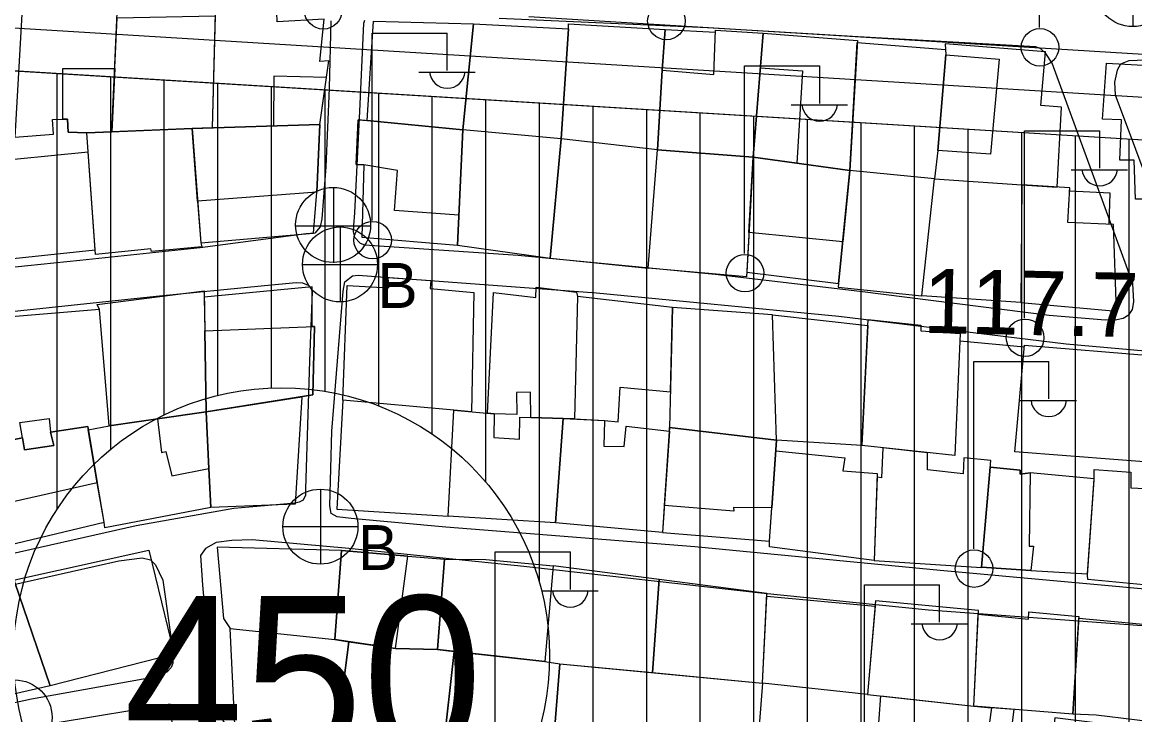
# Model space of a CAD drawing. Extents: x 417997 to 421451, y 4451742 to 4455216.
# Drawn here: x 420364.1 to 420467.9, y 4452889.3 to 4452953.9 of the extents above; entities that cross this region are included whole.
import ezdxf

# ---------------------------------------------------------------- set-up
doc = ezdxf.new("R2010")
doc.units = 0
for name, color, linetype in [('ADAKENARI', 7, 'Continuous'), ('B_Mesken', 7, 'Continuous'), ('B_Teras', 7, 'Continuous'), ('KALDIRIM', 7, 'Continuous'), ('PL_KON_MEV_450', 7, 'Continuous'), ('S_Elektrik_Diregi', 7, 'Continuous'), ('S_Rogar_Kapagi', 7, 'Continuous'), ('S_Rogar_Kapagi_Buski', 7, 'Continuous'), ('Sinir_Duvar_tek_tarafa_ait', 7, 'Continuous'), ('SM_DAIRE', 7, 'Continuous'), ('SM_TAKS', 7, 'Continuous'), ('TR_YUKSEKYOGUNKONUT', 7, 'Continuous'), ('Y_Yol_Kotu', 7, 'Continuous'), ('Yol_Sose', 7, 'Continuous')]:
    doc.layers.add(name, color=color, linetype=linetype)

msp = doc.modelspace()

# ---------------------------------------------------------------- linework, layer by layer
at = {"layer": 'ADAKENARI'}
msp.add_line((420310.49, 4452952.62), (420548.29, 4452938.03), dxfattribs=at)
msp.add_line((420310.49, 4452952.62), (420548.29, 4452938.03), dxfattribs=at)
at = {"layer": 'B_Mesken'}
for points in [[(420364.09, 4452954.66), (420363.45, 4452943.18), (420367.03, 4452943.46), (420366.94, 4452944.82), (420368.36, 4452944.86), (420368.41, 4452943.63), (420370.15, 4452943.58), (420372.49, 4452943.68), (420372.99, 4452954.81)], [(420372.49, 4452943.68), (420372.97, 4452954.32), (420382.11, 4452954.51), (420381.84, 4452944.05), (420379.98, 4452943.99)], [(420382.11, 4452954.79), (420381.84, 4452944.05), (420391.88, 4452944.35), (420392.74, 4452950.29), (420391.89, 4452950.25), (420392.3, 4452954.19), (420387.92, 4452953.95), (420387.89, 4452954.82)], [(420396.3, 4452944.72), (420396.89, 4452954.01), (420406.21, 4452953.74), (420405.22, 4452943.87)], [(420406.21, 4452953.74), (420415.1, 4452953.3), (420414.4, 4452943.03), (420405.22, 4452943.87)], [(420415.1, 4452953.3), (420415.1, 4452953.75), (420424.09, 4452953.24), (420423.84, 4452949.44), (420423.38, 4452942), (420414.4, 4452943.03)], [(420424.09, 4452953.24), (420428.79, 4452952.98), (420428.79, 4452953.15), (420433.26, 4452952.87), (420432.31, 4452941.3), (420423.38, 4452942), (420423.84, 4452949.44)], [(420442.04, 4452952.21), (420441.32, 4452940.07), (420432.31, 4452941.3), (420433.26, 4452952.87)], [(420442.03, 4452952.01), (420450.26, 4452951.37), (420450.29, 4452950.87), (420449.55, 4452941.92), (420449.22, 4452939.3), (420441.32, 4452940.07)], [(420459.58, 4452951.13), (420450.23, 4452951.88), (420450.29, 4452950.87), (420449.55, 4452941.92), (420449.22, 4452939.3), (420457.38, 4452938.73), (420460.67, 4452938.51), (420461.09, 4452945.98), (420459.15, 4452946.13)], [(420476.12, 4452937.39), (420467.98, 4452937.39), (420467.87, 4452941.04), (420466.51, 4452941.03), (420466.69, 4452944.78), (420464.91, 4452944.87), (420465.27, 4452950.07), (420476.19, 4452949.5)], [(420370.15, 4452943.58), (420379.98, 4452943.99), (420380.78, 4452933.31), (420380.87, 4452932.95), (420376.19, 4452932.49), (420376.11, 4452932.76), (420370.95, 4452932.21)], [(420391.29, 4452934.22), (420391.62, 4452938.03), (420391.88, 4452944.35), (420379.98, 4452943.99), (420380.49, 4452937.21), (420380.78, 4452933.31)], [(420395.8, 4452933.83), (420404.73, 4452933.1), (420405.22, 4452943.87), (420395.45, 4452944.8), (420395.29, 4452940.61), (420395.98, 4452940.58)], [(420414.4, 4452943.03), (420405.22, 4452943.87), (420404.73, 4452933.1), (420413.39, 4452931.87)], [(420423.38, 4452942), (420414.4, 4452943.03), (420413.39, 4452931.87), (420422.53, 4452930.96)], [(420370.27, 4452941.76), (420360.21, 4452940.79), (420360.87, 4452931.6), (420370.92, 4452932.65)], [(420431.69, 4452930.14), (420422.53, 4452930.96), (420423.38, 4452942), (420432.31, 4452941.3)], [(420431.71, 4452930.57), (420440.29, 4452929.52), (420441.32, 4452940.07), (420432.31, 4452941.3)], [(420440.67, 4452933.4), (420431.92, 4452934.29), (420432.31, 4452941.3), (420441.32, 4452940.07)], [(420449.22, 4452939.3), (420441.32, 4452940.07), (420440.29, 4452929.52), (420440.23, 4452929.18), (420448.04, 4452928.37)], [(420449.22, 4452939.3), (420457.38, 4452938.73), (420457.3, 4452927.73), (420448.04, 4452928.37)], [(420465.62, 4452937.94), (420461.83, 4452938.14), (420461.85, 4452938.43), (420457.38, 4452938.73), (420457.3, 4452927.73), (420466.22, 4452926.94), (420465.92, 4452935.03), (420465.54, 4452935.05)], [(420406.27, 4452928.67), (420406.03, 4452917.54), (420404.38, 4452917.68), (420394.04, 4452918.63), (420394.43, 4452929.32), (420398.31, 4452929.12), (420398.25, 4452930.07), (420402.25, 4452929.78), (420402.18, 4452929.06)], [(420371.12, 4452927.55), (420381.1, 4452928.82), (420381.29, 4452917.55), (420372.24, 4452916.22), (420371.32, 4452927.1)], [(420391.18, 4452929.2), (420381.11, 4452928.24), (420381.16, 4452925.09), (420381.29, 4452917.55), (420391.23, 4452919.11), (420391.4, 4452925.5), (420391.17, 4452925.49)], [(420415.82, 4452928.72), (420415.93, 4452928.31), (420415.64, 4452916.87), (420414.6, 4452916.92), (420411.58, 4452917.02), (420411.55, 4452919.38), (420410.23, 4452919.35), (420410.27, 4452917.3), (420408.16, 4452917.35), (420407.53, 4452917.41), (420408.1, 4452928.66), (420412.05, 4452928.21), (420412.07, 4452929.17)], [(420415.93, 4452928.31), (420415.64, 4452916.87), (420418.44, 4452916.73), (420419.73, 4452916.6), (420419.91, 4452919.84), (420424.61, 4452919.41), (420424.8, 4452927.26)], [(420424.8, 4452927.26), (420424.52, 4452916.06), (420434.5, 4452914.89), (420434.12, 4452926.58)], [(420361.6, 4452926.28), (420362.56, 4452914.79), (420364.16, 4452915.1), (420363.9, 4452916.54), (420366.63, 4452916.92), (420366.77, 4452915.63), (420370.23, 4452916.18), (420370.28, 4452915.87), (420372.24, 4452916.22), (420371.32, 4452927.1)], [(420434.12, 4452926.58), (420443.02, 4452925.61), (420442.44, 4452914.39), (420434.5, 4452914.89)], [(420442.44, 4452914.39), (420443.05, 4452926.16), (420447.97, 4452925.63), (420447.97, 4452925.1), (420451.61, 4452924.85), (420451.12, 4452913.45)], [(420469.72, 4452922.76), (420471.2, 4452912.68), (420456.71, 4452913.79), (420457.64, 4452923.76)], [(420390.22, 4452918.95), (420389.59, 4452908.91), (420381.72, 4452908.61), (420381.54, 4452912.26), (420381.29, 4452917.55)], [(420394.04, 4452918.63), (420393.47, 4452908.46), (420403.87, 4452907.81), (420404.38, 4452917.68)], [(420381.54, 4452912.26), (420381.72, 4452908.61), (420371.84, 4452906.72), (420371.76, 4452907.25), (420371.13, 4452910.91), (420370.28, 4452915.87), (420372.24, 4452916.22), (420376.75, 4452916.89), (420381.29, 4452917.55)], [(420404.38, 4452917.68), (420408.16, 4452917.35), (420408.13, 4452915.14), (420410.52, 4452914.97), (420410.54, 4452917.05), (420414.6, 4452916.92), (420413.87, 4452907.16), (420403.87, 4452907.81)], [(420424.51, 4452915.74), (420423.85, 4452906.27), (420413.87, 4452907.16), (420414.6, 4452916.92), (420418.44, 4452916.73), (420418.37, 4452914.34), (420420.29, 4452914.29), (420420.46, 4452916.2)], [(420361.99, 4452904.89), (420371.76, 4452907.25), (420370.23, 4452916.18), (420366.77, 4452915.63), (420367.06, 4452914.39), (420364.34, 4452913.99), (420364.16, 4452915.1), (420360.35, 4452914.36)], [(420433.85, 4452905.46), (420434.5, 4452914.89), (420424.52, 4452916.06), (420424.02, 4452908.7), (420423.85, 4452906.27)], [(420443.88, 4452911.79), (420443.59, 4452903.66), (420433.83, 4452904.93), (420433.85, 4452905.46), (420434.43, 4452913.91), (420440.88, 4452913.23), (420440.68, 4452912.04)], [(420453.6, 4452903.01), (420454.49, 4452913), (420451.97, 4452913.23), (420451.89, 4452911.74), (420448.59, 4452912.12), (420448.58, 4452913.72), (420444.4, 4452914.18), (420444.3, 4452911.37), (420443.87, 4452911.45), (420443.59, 4452903.66)], [(420464.13, 4452911.29), (420458.17, 4452911.83), (420457.22, 4452911.72), (420457.23, 4452912.09), (420454.43, 4452912.37), (420453.6, 4452903.03), (420458.22, 4452902.74), (420463.51, 4452902.41)], [(420472.28, 4452911.66), (420476.61, 4452900.65), (420463.52, 4452901.87), (420463.5, 4452902.28), (420464.13, 4452911.18), (420464.13, 4452912.15), (420467.54, 4452911.89), (420467.56, 4452910.45), (420469.46, 4452910.36), (420469.54, 4452911.79)], [(420363.45, 4452901.61), (420363.42, 4452901.84), (420375.95, 4452904.62), (420378.29, 4452894.92), (420366.74, 4452891.97)], [(420393.28, 4452896.27), (420393.91, 4452904.6), (420382.3, 4452904.9), (420382.91, 4452898.26), (420383.53, 4452897.3)], [(420403.52, 4452903.78), (420402.87, 4452895.36), (420398.95, 4452895.44), (420393.28, 4452896.27), (420393.91, 4452904.6), (420400.09, 4452904.06)], [(420412.89, 4452894.23), (420402.87, 4452895.36), (420403.52, 4452903.78), (420407.39, 4452903.74), (420413.66, 4452903.17)], [(420423.54, 4452901.89), (420413.66, 4452903.17), (420412.89, 4452894.23), (420414.29, 4452894.01), (420422.91, 4452893.19)], [(420363.45, 4452901.61), (420366.74, 4452891.97), (420356.02, 4452889.52), (420352.77, 4452898.88)], [(420423.54, 4452901.89), (420422.91, 4452893.19), (420433.2, 4452892.22), (420433.6, 4452900.59)], [(420442.99, 4452891.16), (420433.2, 4452892.22), (420433.58, 4452900.33), (420443.7, 4452899.41)], [(420443.74, 4452899.89), (420442.99, 4452891.16), (420452.91, 4452890.05), (420453.33, 4452898.99)], [(420453.31, 4452898.64), (420457.99, 4452898.17), (420458.03, 4452898.86), (420462.71, 4452898.44), (420462.15, 4452889.31), (420452.91, 4452890.05)], [(420462.7, 4452898.28), (420472.02, 4452897.39), (420471.46, 4452888.34), (420464.31, 4452889.21), (420462.15, 4452889.31)], [(420394.6, 4452896.08), (420393.43, 4452887.11), (420383.97, 4452888.31), (420383.53, 4452897.3), (420393.28, 4452896.27)], [(420403.45, 4452886.5), (420393.5, 4452887.58), (420394.6, 4452896.08), (420398.95, 4452895.44), (420402.87, 4452895.36), (420404.42, 4452895.18)], [(420413.26, 4452884.9), (420403.39, 4452885.95), (420404.42, 4452895.18), (420412.89, 4452894.23), (420414.29, 4452894.01), (420413.68, 4452886.65)], [(420413.68, 4452886.65), (420414.29, 4452894.01), (420433.2, 4452892.22), (420432.58, 4452884.64)], [(420443.59, 4452882.57), (420444.23, 4452891.02), (420452.91, 4452890.05), (420454.55, 4452889.92), (420453.38, 4452881.4)], [(420379.37, 4452877.41), (420377.94, 4452890.25), (420367.38, 4452888.5), (420369.66, 4452875.49), (420371.39, 4452875.84), (420371.28, 4452877.01), (420377.21, 4452877.82), (420377.33, 4452876.88)], [(420464.23, 4452888.51), (420460.47, 4452888.98), (420460.25, 4452886.86), (420456.34, 4452887.3), (420456.65, 4452889.75), (420454.55, 4452889.92), (420453.38, 4452881.4), (420462.94, 4452880.38)]]:
    msp.add_lwpolyline(points, close=True, dxfattribs=at)
at = {"layer": 'B_Teras'}
for points in [[(420428.79, 4452953.15), (420433.26, 4452952.87), (420432.31, 4452941.3), (420423.38, 4452942), (420423.84, 4452949.44), (420428.66, 4452949.01)], [(420450.29, 4452950.87), (420455.26, 4452950.44), (420454.46, 4452941.6), (420449.55, 4452941.92)], [(420367.91, 4452949.59), (420372.76, 4452949.57), (420372.49, 4452943.68), (420370.15, 4452943.58), (420368.41, 4452943.63), (420368.36, 4452944.86), (420367.9, 4452944.85)], [(420432.99, 4452949.64), (420436.93, 4452949.38), (420436.39, 4452940.75), (420432.31, 4452941.3)], [(420387.6, 4452948.88), (420387.56, 4452944.22), (420391.88, 4452944.35), (420392.51, 4452948.73)], [(420379.98, 4452943.99), (420391.88, 4452944.35), (420391.62, 4452938.03), (420380.49, 4452937.21)], [(420404.86, 4452935.88), (420398.84, 4452936.33), (420399.14, 4452940.07), (420395.98, 4452940.58), (420395.29, 4452940.61), (420395.45, 4452944.8), (420396.3, 4452944.72), (420405.22, 4452943.87)], [(420457.3, 4452927.73), (420466.22, 4452926.94), (420465.92, 4452935.03), (420461.66, 4452935.2), (420461.85, 4452938.43), (420457.38, 4452938.73)], [(420381.16, 4452925.09), (420391.4, 4452925.5), (420391.23, 4452919.11), (420381.29, 4452917.55)], [(420376.75, 4452916.89), (420377.13, 4452913.75), (420377.53, 4452913.83), (420378.09, 4452911.56), (420381.54, 4452912.26), (420381.29, 4452917.55)], [(420371.13, 4452910.91), (420361.33, 4452908.7), (420360.35, 4452914.36), (420364.16, 4452915.1), (420364.34, 4452913.99), (420367.06, 4452914.39), (420366.77, 4452915.63), (420370.23, 4452916.18)], [(420434.07, 4452908.57), (420430.49, 4452908.6), (420430.5, 4452908.27), (420424.03, 4452908.8), (420424.51, 4452915.74), (420424.52, 4452916.06), (420434.5, 4452914.89)], [(420458.17, 4452911.83), (420458.05, 4452905.01), (420458.48, 4452904.99), (420458.22, 4452902.74), (420453.6, 4452903.03), (420454.43, 4452912.37), (420457.23, 4452912.09), (420457.22, 4452911.72)], [(420393.91, 4452904.6), (420393.28, 4452896.27), (420398.95, 4452895.44), (420400.09, 4452904.06)]]:
    msp.add_lwpolyline(points, close=True, dxfattribs=at)
at = {"layer": 'KALDIRIM'}
for p, q in [((420310.73, 4452956.61), (420471.48, 4452946.75)), ((420310.73, 4452956.61), (420471.48, 4452946.75)), ((420411.39, 4452954.45), (420473.47, 4452950.64)), ((420411.39, 4452954.45), (420473.47, 4452950.64))]:
    msp.add_line(p, q, dxfattribs=at)
at = {"layer": 'PL_KON_MEV_450'}
msp.add_lwpolyline([(420310.49, 4452952.62), (420548.29, 4452938.03), (420556.21, 4452927.64), (420548.25, 4452889.86), (420536.54, 4452877.47), (420301.42, 4452813.85), (420292.38, 4452821.22), (420299.89, 4452943.25)], close=True, dxfattribs=at)
msp.add_lwpolyline([(420310.49, 4452952.62), (420548.29, 4452938.03), (420556.21, 4452927.64), (420548.25, 4452889.86), (420536.54, 4452877.47), (420301.42, 4452813.85), (420292.38, 4452821.22), (420299.89, 4452943.25)], close=True, dxfattribs=at)
at = {"layer": 'S_Elektrik_Diregi'}
for p, q in [((420459.03, 4452953.4), (420459.03, 4452970.9)), ((420396.78, 4452935.39), (420396.78, 4452952.89)), ((420396.78, 4452952.89), (420403.78, 4452952.89)), ((420403.78, 4452949.39), (420403.78, 4452952.89)), ((420401.12, 4452949.25), (420406.37, 4452949.25)), ((420431.52, 4452932.32), (420431.52, 4452949.82)), ((420431.52, 4452949.82), (420438.52, 4452949.82)), ((420438.52, 4452946.32), (420438.52, 4452949.82)), ((420435.86, 4452946.18), (420441.11, 4452946.18)), ((420457.64, 4452926.28), (420457.64, 4452943.78)), ((420457.64, 4452943.78), (420464.64, 4452943.78)), ((420464.64, 4452940.28), (420464.64, 4452943.78)), ((420461.98, 4452940.14), (420467.23, 4452940.14)), ((420452.89, 4452904.74), (420452.89, 4452922.24)), ((420452.89, 4452922.24), (420459.89, 4452922.24)), ((420459.89, 4452918.74), (420459.89, 4452922.24)), ((420457.23, 4452918.6), (420462.48, 4452918.6)), ((420408.26, 4452886.96), (420408.26, 4452904.46)), ((420408.26, 4452904.46), (420415.26, 4452904.46)), ((420415.26, 4452900.96), (420415.26, 4452904.46)), ((420442.71, 4452883.9), (420442.71, 4452901.4)), ((420442.71, 4452901.4), (420449.71, 4452901.4)), ((420449.71, 4452897.9), (420449.71, 4452901.4)), ((420412.6, 4452900.82), (420417.85, 4452900.82)), ((420447.05, 4452897.76), (420452.3, 4452897.76))]:
    msp.add_line(p, q, dxfattribs=at)
for centre in [(420392.21, 4452955.01), (420424.22, 4452954.02), (420459.07, 4452951.56), (420396.82, 4452933.56), (420431.55, 4452930.48), (420457.68, 4452924.45), (420452.92, 4452902.9)]:
    msp.add_circle(centre, 1.75, dxfattribs=at)
for centre in [(420403.78, 4452949.4), (420438.52, 4452946.33), (420464.64, 4452940.29), (420459.89, 4452918.75), (420415.26, 4452900.97), (420449.71, 4452897.91)]:
    msp.add_arc(centre, 1.66, 184.8384, 355.1464, dxfattribs=at)
at = {"layer": 'S_Rogar_Kapagi'}
for p, q in [((420467.78, 4452953.46), (420467.78, 4452960.46)), ((420393.18, 4452931.45), (420393.18, 4452938.45)), ((420389.61, 4452934.91), (420396.61, 4452934.91))]:
    msp.add_line(p, q, dxfattribs=at)
for centre in [(420467.73, 4452956.99), (420393.13, 4452934.98), (420363.41, 4452889.01)]:
    msp.add_circle(centre, 3.5, dxfattribs=at)
at = {"layer": 'S_Rogar_Kapagi_Buski'}
for p, q in [((420393.77, 4452934.79), (420393.77, 4452927.79)), ((420390.27, 4452931.29), (420397.27, 4452931.29)), ((420391.94, 4452910.32), (420391.94, 4452903.32)), ((420388.44, 4452906.82), (420395.44, 4452906.82))]:
    msp.add_line(p, q, dxfattribs=at)
for centre in [(420393.77, 4452931.29), (420391.94, 4452906.82)]:
    msp.add_circle(centre, 3.5, dxfattribs=at)
at = {"layer": 'Sinir_Duvar_tek_tarafa_ait'}
msp.add_lwpolyline([(420451.58, 4452924.16), (420457.63, 4452923.61)], dxfattribs=at)
at = {"layer": 'SM_DAIRE'}
msp.add_circle((420388.32, 4452894.79), 25, dxfattribs=at)
msp.add_circle((420388.32, 4452894.79), 25, dxfattribs=at)
at = {"layer": 'TR_YUKSEKYOGUNKONUT'}
for p, q in [((420367.38, 4452908.45), (420367.38, 4452949.13)), ((420367.38, 4452908.45), (420367.38, 4452949.13)), ((420372.38, 4452914.05), (420372.38, 4452948.82)), ((420372.38, 4452914.05), (420372.38, 4452948.82)), ((420377.38, 4452917.27), (420377.38, 4452948.52)), ((420377.38, 4452917.27), (420377.38, 4452948.52)), ((420382.38, 4452919.08), (420382.38, 4452948.21)), ((420382.38, 4452919.08), (420382.38, 4452948.21)), ((420387.38, 4452919.77), (420387.38, 4452947.9)), ((420387.38, 4452919.77), (420387.38, 4452947.9)), ((420392.38, 4452919.46), (420392.38, 4452947.6)), ((420392.38, 4452919.46), (420392.38, 4452947.6)), ((420397.38, 4452918.09), (420397.38, 4452947.29)), ((420397.38, 4452918.09), (420397.38, 4452947.29)), ((420402.38, 4452915.46), (420402.38, 4452946.98)), ((420402.38, 4452915.46), (420402.38, 4452946.98)), ((420407.38, 4452910.97), (420407.38, 4452946.68)), ((420407.38, 4452910.97), (420407.38, 4452946.68)), ((420412.38, 4452901.59), (420412.38, 4452946.37)), ((420412.38, 4452901.59), (420412.38, 4452946.37)), ((420417.38, 4452845.23), (420417.38, 4452946.06)), ((420417.38, 4452845.23), (420417.38, 4452946.06)), ((420422.38, 4452846.58), (420422.38, 4452945.76)), ((420422.38, 4452846.58), (420422.38, 4452945.76)), ((420427.38, 4452847.93), (420427.38, 4452945.45)), ((420427.38, 4452847.93), (420427.38, 4452945.45)), ((420432.38, 4452849.29), (420432.38, 4452945.14)), ((420432.38, 4452849.29), (420432.38, 4452945.14)), ((420437.38, 4452850.64), (420437.38, 4452944.84)), ((420437.38, 4452850.64), (420437.38, 4452944.84)), ((420442.38, 4452851.99), (420442.38, 4452944.53)), ((420442.38, 4452851.99), (420442.38, 4452944.53)), ((420447.38, 4452853.34), (420447.38, 4452944.22)), ((420447.38, 4452853.34), (420447.38, 4452944.22)), ((420452.38, 4452854.7), (420452.38, 4452943.92)), ((420452.38, 4452854.7), (420452.38, 4452943.92)), ((420457.38, 4452856.05), (420457.38, 4452943.61)), ((420457.38, 4452856.05), (420457.38, 4452943.61)), ((420462.38, 4452857.4), (420462.38, 4452943.3)), ((420462.38, 4452857.4), (420462.38, 4452943.3)), ((420467.38, 4452858.75), (420467.38, 4452943)), ((420467.38, 4452858.75), (420467.38, 4452943))]:
    msp.add_line(p, q, dxfattribs=at)
at = {"layer": 'Yol_Sose'}
for points in [[(420364.64, 4452931.17), (420342.22, 4452928.86), (420328.22, 4452927.33), (420313.63, 4452925.8), (420299.27, 4452924.08), (420296.57, 4452923.65), (420295.3, 4452923.61), (420294.67, 4452923.73), (420293.81, 4452924.28), (420293.18, 4452925.17), (420293.44, 4452937.87), (420293.44, 4452952.03), (420293.47, 4452952.69), (420293.69, 4452953.19), (420293.93, 4452953.31), (420294.5, 4452953.43), (420308.73, 4452953.9), (420324.22, 4452954.21)], [(420396.05, 4452954.06), (420395.97, 4452953.79), (420395.58, 4452945.59), (420395.11, 4452936.11), (420395.02, 4452934.94), (420395, 4452934.34), (420395.12, 4452933.83), (420395.66, 4452933.29), (420396.04, 4452933.11), (420410.39, 4452932.15), (420428.77, 4452930.39), (420442.28, 4452928.79), (420459.92, 4452926.56), (420465.16, 4452926.12), (420466.25, 4452926.15), (420466.84, 4452926.27), (420467.4, 4452926.61), (420467.71, 4452927.1), (420467.83, 4452927.81), (420467.74, 4452929.5), (420464.56, 4452938.19), (420460.2, 4452950.09), (420459.63, 4452950.97), (420459.15, 4452951.42), (420458.67, 4452951.6), (420442.1, 4452952.55), (420428.05, 4452953.38), (420408.61, 4452954.26)], [(420392.91, 4452954.02), (420392.75, 4452947.74), (420392.46, 4452940.41), (420392.09, 4452935.54), (420391.92, 4452934.8), (420391.43, 4452934.22), (420390.6, 4452934.14), (420380.71, 4452932.83), (420369.5, 4452931.67)], [(420468.9, 4452950.35), (420467.35, 4452950.29), (420466.57, 4452949.98), (420466.27, 4452949.42), (420466.02, 4452948.31), (420466.08, 4452947.14), (420469.89, 4452936.98)], [(420369.5, 4452931.67), (420364.64, 4452931.17)], [(420358.68, 4452926.44), (420376.61, 4452928.34), (420386.73, 4452929.32), (420389.68, 4452929.6), (420390.28, 4452929.57), (420390.8, 4452929.35), (420391.06, 4452929.08), (420391.16, 4452928.76), (420390.91, 4452922.28)], [(420472.28, 4452900.68), (420449.75, 4452902.73), (420426.86, 4452904.94), (420403.63, 4452906.76), (420394.82, 4452907.58), (420393.51, 4452907.75), (420392.95, 4452908.04), (420392.81, 4452908.76), (420393.02, 4452915.74), (420394.05, 4452928.79), (420394.23, 4452929.66), (420394.93, 4452930.23), (420395.47, 4452930.29), (420417.71, 4452928.65), (420440.31, 4452926.46), (420461.52, 4452923.89), (420480.11, 4452922.24)], [(420390.91, 4452922.28), (420390.56, 4452910.34), (420390.54, 4452909.75), (420390.33, 4452909.3), (420389.97, 4452909.11), (420389.59, 4452909.01), (420383.87, 4452908.5), (420374.75, 4452906.9)], [(420374.75, 4452906.9), (420360.94, 4452903.77)], [(420470.72, 4452897.41), (420448.68, 4452899.03), (420433.04, 4452900.62), (420410.93, 4452903.11), (420394.59, 4452904.79), (420385.57, 4452905.59), (420383.68, 4452905.54), (420382.22, 4452905.34), (420381.23, 4452904.79), (420380.75, 4452904.14), (420380.95, 4452901.37), (420381.62, 4452893.69), (420381.85, 4452891.5), (420382.3, 4452889.61), (420382.98, 4452888.48), (420384.13, 4452888.24), (420400.25, 4452886.19), (420416.94, 4452884.45), (420436.87, 4452882.69), (420458.39, 4452880.17), (420477.51, 4452877.9)], [(420359.87, 4452900.64), (420373.13, 4452903.64), (420375.31, 4452903.91), (420376.09, 4452903.73), (420376.57, 4452903.24), (420377.25, 4452901.83), (420377.84, 4452897.65), (420378.2, 4452894.87), (420378.16, 4452894.09), (420378.03, 4452893.66), (420377.6, 4452893.25), (420376.29, 4452892.74), (420365, 4452890.71), (420351.57, 4452887.78)]]:
    msp.add_lwpolyline(points, dxfattribs=at)

# ---------------------------------------------------------------- texts
at = {"layer": 'S_Rogar_Kapagi_Buski'}
for p in [(420397.27, 4452927.23), (420395.44, 4452902.76)]:
    msp.add_text('B', height=4.2, dxfattribs=at).set_placement(p)
at = {"layer": 'SM_TAKS'}
msp.add_text('450', height=15, dxfattribs=at).set_placement((420373.58, 4452885.35))
msp.add_text('450', height=15, dxfattribs=at).set_placement((420373.58, 4452885.35))
at = {"layer": 'Y_Yol_Kotu'}
msp.add_text('117.76 ', height=6, rotation=358.7732, dxfattribs=at).set_placement((420448.13, 4452924.92))

doc.saveas('drawing.dxf')
